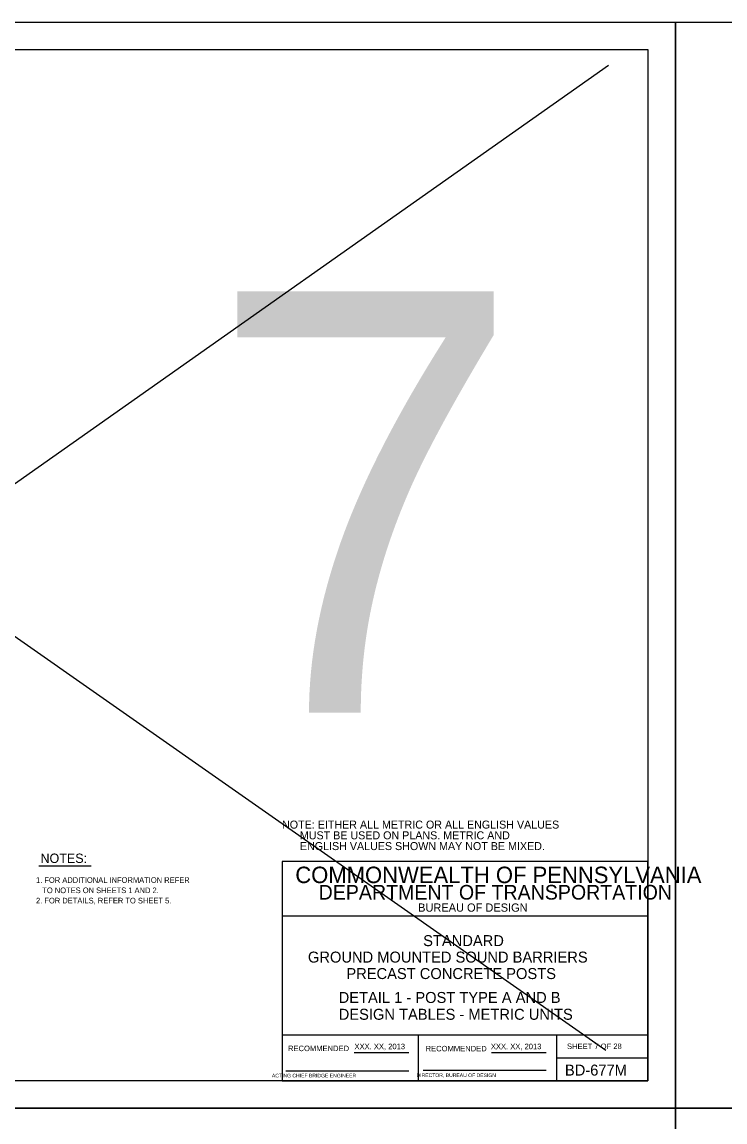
# Model space of a CAD drawing. Extents: x 3351 to 8430, y -3586 to 1457.
# Drawn here: x 5927 to 6311, y -624 to -22 of the extents above; entities that cross this region are included whole.
import ezdxf

# ---------------------------------------------------------------- set-up
doc = ezdxf.new("R2010")
doc.units = 0
for name, color, linetype in [('1', 7, 'Continuous'), ('2', 7, 'Continuous'), ('PLT-BNDY', 7, 'Continuous')]:
    doc.layers.add(name, color=color, linetype=linetype)

msp = doc.modelspace()

# ---------------------------------------------------------------- linework, layer by layer
at = {"layer": '1'}
for p, q in [((5473.16, -43.15), (6246.31, -584.48)), ((6247.87, -46.14), (5474.9, -590.92)), ((5936.47, -483.77), (5965.04, -483.77))]:
    msp.add_line(p, q, dxfattribs=at)
at = {"layer": '2'}
for p, q in [((5483.34, -37.31), (6269.34, -37.31)), ((6269.34, -37.31), (6269.34, -601.31)), ((6269.34, -481.31), (6069.34, -481.31)), ((6069.34, -481.31), (6069.34, -601.31)), ((6269.34, -601.31), (6269.34, -481.31)), ((6269.34, -511.31), (6069.34, -511.31)), ((6269.34, -576.31), (6069.34, -576.31)), ((6143.84, -601.31), (6143.84, -576.31)), ((6219.34, -576.31), (6219.34, -601.31)), ((6108.81, -585.81), (6138.57, -585.81)), ((6183.81, -585.81), (6213.71, -585.81)), ((6219.34, -588.81), (6269.34, -588.81)), ((6146.47, -595.43), (6213.71, -595.43)), ((6269.34, -601.31), (5483.34, -601.31)), ((6069.34, -601.31), (6269.34, -601.31)), ((6071.34, -595.81), (6138.57, -595.81))]:
    msp.add_line(p, q, dxfattribs=at)
at = {"layer": 'PLT-BNDY'}
for points in [[(5443.34, -22.31), (6284.34, -22.31), (6284.34, -616.31), (5443.34, -616.31)], [(6284.34, -22.31), (7125.34, -22.31), (7125.34, -616.31), (6284.34, -616.31)], [(5443.34, -616.31), (6284.34, -616.31), (6284.34, -1210.31), (5443.34, -1210.31)], [(6284.34, -616.31), (7125.34, -616.31), (7125.34, -1210.31), (6284.34, -1210.31)]]:
    msp.add_lwpolyline(points, close=True, dxfattribs=at)

# ---------------------------------------------------------------- texts
at = {"layer": '1'}
for s, height, p in [('7', 230.4, (6029.17, -400.03)), ('NOTES:', 5.117, (5937.31, -482.15)), ('1. FOR ADDITIONAL INFORMATION REFER', 3.072, (5934.86, -493.03)), ('   TO NOTES ON SHEETS 1 AND 2.', 3.072, (5934.86, -498.66)), ('2. FOR DETAILS, REFER TO SHEET 5.', 3.072, (5934.86, -504.29)), ('STANDARD', 6, (6146.48, -527.64)), ('GROUND MOUNTED SOUND BARRIERS', 6, (6083.5, -536.64)), ('PRECAST CONCRETE POSTS', 6, (6104.5, -545.64)), ('DETAIL 1 - POST TYPE A AND B', 6, (6100.29, -558.71)), ('DESIGN TABLES - METRIC UNITS', 6, (6100.31, -567.91)), ('SHEET 7 OF 28', 3, (6225.09, -583.92)), ('BD-677M', 6, (6223.97, -598.43))]:
    msp.add_text(s, height=height, dxfattribs=at).set_placement(p)
at = {"layer": '2'}
for s, height, p in [('NOTE: EITHER ALL METRIC OR ALL ENGLISH VALUES', 4.375, (6069.34, -463.37)), ('      MUST BE USED ON PLANS. METRIC AND', 4.375, (6069.34, -469.24)), ('      ENGLISH VALUES SHOWN MAY NOT BE MIXED.', 4.375, (6069.34, -475.12)), ('COMMONWEALTH OF PENNSYLVANIA', 9, (6076.59, -493.18)), ('DEPARTMENT OF TRANSPORTATION', 8.0002, (6089.34, -502.18)), ('BUREAU OF DESIGN', 4.5, (6143.72, -508.81)), ('XXX. XX, 2013', 3, (6108.94, -584)), ('XXX. XX, 2013', 3, (6183.48, -584)), ('       ACTING CHIEF BRIDGE ENGINEER', 2.0002, (6058.43, -599.43))]:
    msp.add_text(s, height=height, dxfattribs=at).set_placement(p)
for s, height, p in [('RECOMMENDED', 3, (6072.61, -585.06)), ('RECOMMENDED', 3, (6147.83, -585.18)), ('   DIRECTOR, BUREAU OF DESIGN', 2.0002, (6140.54, -599.25))]:
    msp.add_text(s, height=height, rotation=360, dxfattribs=at).set_placement(p)

doc.saveas('drawing.dxf')
